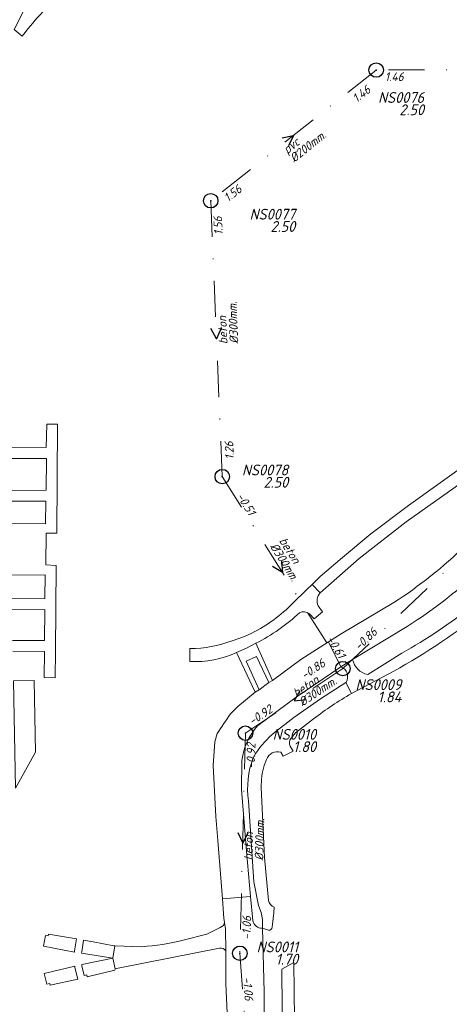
# Model space of a CAD drawing. Extents: x 148869 to 161638, y 453607 to 469810.
# Tile 677 of 1056: x 153554 to 153613, y 468529 to 468665. Entities that reach past the tile are written whole.
import ezdxf
from ezdxf.enums import TextEntityAlignment as Align

# ---------------------------------------------------------------- set-up
doc = ezdxf.new("R2010")
doc.units = 0
doc.header["$PDMODE"] = 32
doc.header["$PDSIZE"] = 2
doc.linetypes.add('RI-VWA', pattern=[11, 5, -3, 0, -3])
doc.layers.get('0').update_dxf_attribs({"linetype": 'CONTINUOUS'})
for name, color, linetype in [('B-OI-RI-BOB-T18-niet meenemen', 252, 'CONTINUOUS'), ('B-OI-RI-DIAMETER-T18-niet meenemen', 252, 'CONTINUOUS'), ('B-OI-RI-MATERIAAL-T18-niet meenemen', 252, 'CONTINUOUS'), ('B-OI-RI-STROOMRICHTING-S-niet meenemen', 252, 'CONTINUOUS'), ('B-OI-RI-VWA_PUTDEKSELHOOGTE-T25-niet meenemen', 252, 'CONTINUOUS'), ('gs dwa', 252, 'CONTINUOUS')]:
    doc.layers.add(name, color=color, linetype=linetype)
for name, color, linetype, lineweight in [('B-OI-RI-VWA_TRANSPORTLEIDING-G-niet meenemen', 252, 'RI-VWA', 18), ('B-RO-VH-VERHARDING_ASFALT-GV', 251, 'CONTINUOUS', 18), ('B-RO-VH-VERHARDING_BEDRIJFSVLOERPLAAT-GV', 251, 'CONTINUOUS', 18), ('B-RO-VH-VERHARDING_GRASBETONSTEEN-GV', 251, 'CONTINUOUS', 18), ('B-RO-VH-VERHARDING_STRAATBAKSTEEN-GV', 251, 'CONTINUOUS', 18)]:
    doc.layers.add(name, color=color, linetype=linetype, lineweight=lineweight)
doc.styles.add('iso15', font='ISO.shx', dxfattribs={"oblique": 15})
doc.styles.add('NLCS-ISO-M750_CURSIEF', font='NLCS-ISO.ttf', dxfattribs={"oblique": 15})

# ---------------------------------------------------------------- blocks, each defined once
blk = doc.blocks.new('ACMAP_ANN_TEMPLATE_diam')
at = {"color": 0, "linetype": 'ByBlock', "style": 'iso15', "oblique": 15}
blk.add_attdef('diam', (0.5, -1.3), '', height=1.2, dxfattribs=at)
blk = doc.blocks.new('ACMAP_ANN_TEMPLATE_mat')
at = {"color": 0, "linetype": 'ByBlock', "style": 'iso15', "oblique": 15}
blk.add_attdef('mat', (0.5, 0.2), '', height=1.2, dxfattribs=at)
blk = doc.blocks.new('ACMAP_ANN_TEMPLATE_nap-l')
at = {"color": 0, "linetype": 'ByBlock', "style": 'iso15', "oblique": 15}
blk.add_attdef('nap-l', (3.3, 0.2), '', height=1.2, dxfattribs=at)
blk = doc.blocks.new('ACMAP_ANN_TEMPLATE_nap-r')
at = {"color": 0, "linetype": 'ByBlock', "style": 'iso15', "oblique": 15}
blk.add_attdef('nap-r', text='', height=1.2, dxfattribs=at).set_placement((-4.1, 0.2), align=Align.RIGHT)
blk = doc.blocks.new('ACMAP_ANN_TEMPLATE_puth-dwa')
at = {"color": 0, "linetype": 'ByBlock', "style": 'iso15', "oblique": 15}
blk.add_attdef('puth-dwa', text='', height=1.5, dxfattribs=at).set_placement((2.7, 1), align=Align.RIGHT)
blk = doc.blocks.new('ACMAP_ANN_TEMPLATE_putnr-dwa')
at = {"color": 0, "linetype": 'ByBlock', "style": 'iso15', "oblique": 15}
blk.add_attdef('putnr-dwa', text='', height=1.5, dxfattribs=at).set_placement((2.7, 2.7), align=Align.RIGHT)

msp = doc.modelspace()

# ---------------------------------------------------------------- linework, layer by layer
at = {"layer": 'B-OI-RI-STROOMRICHTING-S-niet meenemen'}
for points in [[(153589.98, 468649.02), (153591.55, 468649.35), (153590.87, 468647.89)], [(153581.56, 468622.67), (153580.9, 468621.2), (153580.12, 468622.61)], [(153589.89, 468590.41), (153590.05, 468588.81), (153588.67, 468589.65)], [(153592.45, 468572.45), (153591.65, 468571.05), (153593.25, 468571.25)], [(153583.84, 468552.8), (153584.53, 468551.34), (153585.28, 468552.76)]]:
    msp.add_lwpolyline(points, dxfattribs=at)
at = {"layer": 'B-OI-RI-VWA_TRANSPORTLEIDING-G-niet meenemen'}
for p, q in [((153603.01, 468658.4), (153580.1, 468640.3)), ((153643.01, 468658.6), (153603.01, 468658.4)), ((153580.1, 468640.3), (153581.7, 468602.1)), ((153598.39, 468575.52), (153645.81, 468620.53)), ((153581.7, 468602.1), (153598.39, 468575.52)), ((153598.39, 468575.52), (153584.91, 468566.58)), ((153584.91, 468566.58), (153584.14, 468536.1)), ((153584.14, 468536.1), (153587.23, 468493.31))]:
    msp.add_line(p, q, dxfattribs=at)
at = {"layer": 'B-RO-VH-VERHARDING_ASFALT-GV'}
for points in [[(153549.49, 468661.61, -0.103322), (153555.88, 468673.39)], [(153623.57, 468602.1, -0.094563), (153605.45, 468584.65)], [(153607.29, 468581.35, 0.098159), (153626.67, 468599.83)], [(153594.96, 468584.23, -0.301396), (153595.27, 468585.99)], [(153591.48, 468584.59, -0.082681), (153585.81, 468580.44)], [(153605.43, 468575.14, 0.039032), (153618.38, 468583.79)], [(153616.36, 468584.2, -0.040711), (153606.55, 468577.66)], [(153586.36, 468579.03, 0.071943), (153592.39, 468583.26)], [(153592.39, 468583.26, -0.284819), (153593.77, 468583.11)], [(153583.05, 468579.36, -0.088137), (153577.23, 468578.29)], [(153577.21, 468576.52, 0.124538), (153583.69, 468577.74)], [(153598.12, 468575.78, -0.468125), (153598.84, 468573.61)], [(153601.83, 468574.69, -0.296883), (153599.74, 468576.77)], [(153594.35, 468568.56, -0.038058), (153599.6, 468572.06)], [(153582.84, 468569.27, 0.006257), (153580.99, 468566.51)], [(153584.43, 468562.81, -0.151172), (153586.58, 468567.6)], [(153588.94, 468566.67, 0.067638), (153586.33, 468563.79)], [(153591.08, 468564.78, -0.293087), (153591.22, 468565.87)], [(153587.82, 468562.93, -0.40761), (153589.81, 468563.93)], [(153585.98, 468563.16, 0.131069), (153585.35, 468557.21)], [(153587.09, 468559.07, -0.0659), (153587.48, 468562.1)], [(153588.87, 468542.47, -0.222591), (153588.09, 468543.4)], [(153587.25, 468539.57, -0.38751), (153585.93, 468540.65)], [(153588.08, 468539.3, 0.478017), (153588.59, 468539.73)], [(153576.27, 468537.92, -0.044947), (153570.58, 468537)], [(153581.33, 468536.82, -0.316459), (153582.18, 468536.42)]]:
    msp.add_lwpolyline(points, format="xyb", dxfattribs=at)
at = {"layer": 'B-RO-VH-VERHARDING_ASFALT-GV', "flags": 128}
for points in [[(153620.71, 468607.79), (153615.92, 468604.17), (153607.49, 468598.09), (153602.28, 468594.17), (153598.33, 468590.9), (153595.27, 468588.26), (153594.13, 468587.16), (153595.27, 468585.99), (153600.67, 468590.77), (153607.17, 468595.86), (153613.93, 468600.64), (153622.2, 468606.85)], [(153595.27, 468585.99), (153594.13, 468587.16), (153593.42, 468586.47), (153591.48, 468584.59)], [(153593.77, 468583.11), (153594.44, 468582.4), (153595.59, 468583.38), (153594.96, 468584.23)], [(153605.45, 468584.65), (153598.18, 468580.32), (153596.4, 468579.21), (153598.12, 468575.78), (153599.74, 468576.77), (153607.29, 468581.35)], [(153585.81, 468580.44), (153584.76, 468579.97), (153583.05, 468579.36)], [(153577.23, 468578.29), (153577.21, 468576.52)], [(153583.69, 468577.74), (153585.06, 468578.36), (153586.36, 468579.03)], [(153586.58, 468567.6), (153591.93, 468571.57), (153598.12, 468575.78), (153596.4, 468579.21), (153592.58, 468576.78), (153588.65, 468573.86), (153588.13, 468573.59), (153586.8, 468572.59)], [(153606.55, 468577.66), (153601.83, 468574.69)], [(153599.74, 468576.77), (153598.12, 468575.78)], [(153598.84, 468573.61), (153598.82, 468573.58), (153599.6, 468572.06), (153605.43, 468575.14)], [(153599.6, 468572.06), (153598.82, 468573.58), (153595.28, 468571.33), (153591.59, 468568.75), (153588.94, 468566.67)], [(153586.8, 468572.59), (153586.26, 468572.24), (153583.86, 468570.29), (153582.84, 468569.27)], [(153591.22, 468565.87), (153591.83, 468566.64), (153594.35, 468568.56)], [(153580.99, 468566.51), (153580.65, 468565.39), (153580.46, 468562.08), (153580.82, 468555.02), (153581.08, 468551.71), (153581.72, 468543.65), (153585.63, 468543.96), (153585.06, 468550.24), (153584.37, 468558.79), (153584.43, 468562.81)], [(153589.81, 468563.93), (153590.11, 468563.38), (153591.52, 468564.08), (153591.08, 468564.78)], [(153586.33, 468563.79), (153585.98, 468563.16)], [(153587.48, 468562.1), (153587.82, 468562.93)], [(153588.09, 468543.4), (153587.55, 468549.36), (153587.09, 468559.07)], [(153585.35, 468557.21), (153586.08, 468546.01), (153586.7, 468542.72), (153587.07, 468541.73), (153587.28, 468540.79), (153587.25, 468539.57), (153588.08, 468539.3)], [(153585.93, 468540.65), (153585.63, 468543.96), (153581.72, 468543.65), (153581.89, 468541.54), (153581.93, 468540.98), (153582.01, 468540.36), (153582.01, 468540.34), (153582.15, 468539.47), (153582.18, 468536.42), (153582.18, 468536.41), (153582.21, 468531.88), (153582.42, 468526.82)], [(153588.59, 468539.73), (153588.84, 468541.72), (153588.87, 468542.47)], [(153582.01, 468540.34), (153581.86, 468539.93), (153581.42, 468539.65), (153579.57, 468538.73), (153576.27, 468537.92)], [(153582.18, 468536.42), (153582.15, 468539.47), (153582.01, 468540.34)], [(153587.49, 468524.73), (153587.48, 468530.72), (153587.25, 468539.57)], [(153570.58, 468537), (153566.83, 468537.11), (153566.53, 468535.42), (153566.86, 468533.93), (153567.51, 468534.07), (153581.33, 468536.82)], [(153591.73, 468522.92), (153591.61, 468534.82), (153589.95, 468533.9), (153590.06, 468522.9), (153590.07, 468522.82)]]:
    msp.add_lwpolyline(points, dxfattribs=at)
at = {"layer": 'B-RO-VH-VERHARDING_BEDRIJFSVLOERPLAAT-GV', "flags": 128}
for points in [[(153561.23, 468536.26), (153561.26, 468536.45), (153561.53, 468538.09), (153557.64, 468538.74), (153557.61, 468538.52), (153557.24, 468538.58), (153556.96, 468537.1)], [(153566.83, 468537.11), (153566.67, 468537.14), (153563.84, 468537.67), (153562.51, 468537.92), (153562.24, 468536.28), (153562.21, 468536.1), (153566.53, 468535.42)], [(153566.86, 468533.93), (153566.53, 468535.42), (153562.24, 468534.55), (153562.28, 468534.37), (153562.59, 468533.03), (153562.96, 468533.1), (153563.02, 468532.84), (153566.85, 468533.75)], [(153561.7, 468532.53), (153561.31, 468534.15), (153561.27, 468534.31), (153557.06, 468533.29), (153557.4, 468531.83), (153557.83, 468531.91), (153557.88, 468531.69)]]:
    msp.add_lwpolyline(points, close=True, dxfattribs=at)
at = {"layer": 'B-RO-VH-VERHARDING_GRASBETONSTEEN-GV', "flags": 128}
msp.add_lwpolyline([(153586.26, 468572.24), (153586.8, 468572.59), (153584.99, 468576.55), (153586.43, 468577.2), (153588.13, 468573.59), (153588.65, 468573.86), (153586.36, 468579.03), (153585.06, 468578.36), (153583.69, 468577.74)], close=True, dxfattribs=at)
at = {"layer": 'B-RO-VH-VERHARDING_STRAATBAKSTEEN-GV'}
msp.add_lwpolyline([(153554.02, 468663.08, -0.062266), (153561.13, 468670.42)], format="xyb", dxfattribs=at)
at = {"layer": 'B-RO-VH-VERHARDING_STRAATBAKSTEEN-GV', "flags": 128}
for points in [[(153556.53, 468669.02), (153555.9, 468669.43), (153554.28, 468666.72), (153552.91, 468664.02), (153554.02, 468663.08)], [(153552.73, 468577.94), (153557.09, 468577.89), (153557.06, 468574.29), (153558.57, 468574.25), (153558.6, 468577.91), (153558.71, 468589.79), (153557.28, 468589.87), (153557.33, 468594.25), (153558.8, 468594.25), (153558.91, 468609.36), (153557.4, 468609.35), (153557.34, 468606.15), (153552.04, 468606.16)], [(153552.09, 468604.61), (153557.37, 468604.62), (153557.33, 468600.21), (153552.23, 468600.2)], [(153552.22, 468598.71), (153557.28, 468598.72), (153557.25, 468595.55), (153552.25, 468595.59)], [(153552.46, 468588.46), (153557.2, 468588.5), (153557.16, 468585.23), (153552.54, 468585.19)], [(153552.53, 468583.65), (153557.14, 468583.7), (153557.11, 468579.42), (153552.67, 468579.42)]]:
    msp.add_lwpolyline(points, dxfattribs=at)
msp.add_lwpolyline([(153553.09, 468558.95), (153555.84, 468563.96), (153555.66, 468573.89), (153552.81, 468573.82)], close=True, dxfattribs=at)
at = {"layer": 'gs dwa'}
for p in [(153603.01, 468658.4), (153580.1, 468640.3), (153581.7, 468602.1), (153598.39, 468575.52), (153584.91, 468566.58), (153584.14, 468536.1)]:
    msp.add_point(p, dxfattribs=at)

# ---------------------------------------------------------------- block references
at = {"layer": 'B-OI-RI-BOB-T18-niet meenemen'}
ref = msp.add_blockref('ACMAP_ANN_TEMPLATE_nap-r', (153610.92, 468656.72), dxfattribs=dict(at, rotation=0.286476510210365))
ref.add_attrib('nap-r', '1.46', dxfattribs={"layer": '0', "color": 0, "linetype": 'ByBlock', "height": 1.2, "rotation": 0.2865, "style": 'NLCS-ISO-M750_CURSIEF', "oblique": 15}).set_placement((153606.81, 468656.89), align=Align.RIGHT)
ref = msp.add_blockref('ACMAP_ANN_TEMPLATE_nap-l', (153597.85, 468651.61), dxfattribs=dict(at, rotation=38.31042938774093))
ref.add_attrib('nap-l', '1.46', (153600.31, 468653.81), dxfattribs={"layer": '0', "color": 0, "linetype": 'ByBlock', "height": 1.2, "rotation": 38.3104, "style": 'NLCS-ISO-M750_CURSIEF', "oblique": 15})
ref = msp.add_blockref('ACMAP_ANN_TEMPLATE_nap-r', (153587.87, 468644.05), dxfattribs=dict(at, rotation=38.31042938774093))
ref.add_attrib('nap-r', '1.56', dxfattribs={"layer": '0', "color": 0, "linetype": 'ByBlock', "height": 1.2, "rotation": 38.3104, "style": 'NLCS-ISO-M750_CURSIEF', "oblique": 15}).set_placement((153584.52, 468641.66), align=Align.RIGHT)
ref = msp.add_blockref('ACMAP_ANN_TEMPLATE_nap-l', (153582.11, 468632.28), dxfattribs=dict(at, rotation=92.39842133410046))
ref.add_attrib('nap-l', '1.56', (153581.77, 468635.57), dxfattribs={"layer": '0', "color": 0, "linetype": 'ByBlock', "height": 1.2, "rotation": 92.3984, "style": 'NLCS-ISO-M750_CURSIEF', "oblique": 15})
ref = msp.add_blockref('ACMAP_ANN_TEMPLATE_nap-r', (153583.24, 468611.09), dxfattribs=dict(at, rotation=92.39842133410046))
ref.add_attrib('nap-r', '1.26', dxfattribs={"layer": '0', "color": 0, "linetype": 'ByBlock', "height": 1.2, "rotation": 92.3984, "style": 'NLCS-ISO-M750_CURSIEF', "oblique": 15}).set_placement((153583.21, 468606.99), align=Align.RIGHT)
ref = msp.add_blockref('ACMAP_ANN_TEMPLATE_nap-l', (153581.7, 468602.1), dxfattribs=dict(at, rotation=302.1253579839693))
ref.add_attrib('nap-l', '-0.51', (153583.62, 468599.41), dxfattribs={"layer": '0', "color": 0, "linetype": 'ByBlock', "height": 1.2, "rotation": 302.1254, "style": 'NLCS-ISO-M750_CURSIEF', "oblique": 15})
ref = msp.add_blockref('ACMAP_ANN_TEMPLATE_nap-l', (153598.39, 468575.52), dxfattribs=dict(at, rotation=43.50642053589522))
ref.add_attrib('nap-l', '-0.86', (153600.65, 468577.94), dxfattribs={"layer": '0', "color": 0, "linetype": 'ByBlock', "height": 1.2, "rotation": 43.5064, "style": 'NLCS-ISO-M750_CURSIEF', "oblique": 15})
ref = msp.add_blockref('ACMAP_ANN_TEMPLATE_nap-r', (153599.85, 468573.23), dxfattribs=dict(at, rotation=302.1253579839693))
ref.add_attrib('nap-r', '-0.61', dxfattribs={"layer": '0', "color": 0, "linetype": 'ByBlock', "height": 1.2, "rotation": 302.1254, "style": 'NLCS-ISO-M750_CURSIEF', "oblique": 15}).set_placement((153597.84, 468576.81), align=Align.RIGHT)
ref = msp.add_blockref('ACMAP_ANN_TEMPLATE_nap-l', (153590.45, 468571.97), dxfattribs=dict(at, rotation=33.55252648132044))
ref.add_attrib('nap-l', '-0.86', (153593.09, 468573.96), dxfattribs={"layer": '0', "color": 0, "linetype": 'ByBlock', "height": 1.2, "rotation": 33.5525, "style": 'NLCS-ISO-M750_CURSIEF', "oblique": 15})
ref = msp.add_blockref('ACMAP_ANN_TEMPLATE_nap-r', (153592.32, 468571.66), dxfattribs=dict(at, rotation=33.55252648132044))
ref.add_attrib('nap-r', '-0.92', dxfattribs={"layer": '0', "color": 0, "linetype": 'ByBlock', "height": 1.2, "rotation": 33.5525, "style": 'NLCS-ISO-M750_CURSIEF', "oblique": 15}).set_placement((153588.79, 468569.56), align=Align.RIGHT)
ref = msp.add_blockref('ACMAP_ANN_TEMPLATE_nap-l', (153586.34, 468558.35), dxfattribs=dict(at, rotation=88.55287504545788))
ref.add_attrib('nap-l', '-0.92', (153586.22, 468561.65), dxfattribs={"layer": '0', "color": 0, "linetype": 'ByBlock', "height": 1.2, "rotation": 88.5529, "style": 'NLCS-ISO-M750_CURSIEF', "oblique": 15})
ref = msp.add_blockref('ACMAP_ANN_TEMPLATE_nap-r', (153586.02, 468545.33), dxfattribs=dict(at, rotation=88.55287504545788))
ref.add_attrib('nap-r', '-1.06', dxfattribs={"layer": '0', "color": 0, "linetype": 'ByBlock', "height": 1.2, "rotation": 88.5529, "style": 'NLCS-ISO-M750_CURSIEF', "oblique": 15}).set_placement((153585.71, 468541.24), align=Align.RIGHT)
ref = msp.add_blockref('ACMAP_ANN_TEMPLATE_nap-l', (153584.14, 468536.1), dxfattribs=dict(at, rotation=274.1303382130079))
ref.add_attrib('nap-l', '-1.06', (153584.58, 468532.82), dxfattribs={"layer": '0', "color": 0, "linetype": 'ByBlock', "height": 1.2, "rotation": 274.1303, "style": 'NLCS-ISO-M750_CURSIEF', "oblique": 15})
at = {"layer": 'B-OI-RI-DIAMETER-T18-niet meenemen'}
ref = msp.add_blockref('ACMAP_ANN_TEMPLATE_diam', (153590.44, 468646.26), dxfattribs=dict(at, rotation=38.31042938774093))
ref.add_attrib('diam', '%%c200mm.', (153591.64, 468645.55), dxfattribs={"layer": '0', "color": 0, "linetype": 'ByBlock', "height": 1.2, "rotation": 38.3104, "style": 'NLCS-ISO-M750_CURSIEF', "oblique": 15})
ref = msp.add_blockref('ACMAP_ANN_TEMPLATE_diam', (153582.65, 468619.97), dxfattribs=dict(at, rotation=92.39842133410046))
ref.add_attrib('diam', '%%c300mm.', (153583.93, 468620.52), dxfattribs={"layer": '0', "color": 0, "linetype": 'ByBlock', "height": 1.2, "rotation": 92.3984, "style": 'NLCS-ISO-M750_CURSIEF', "oblique": 15})
ref = msp.add_blockref('ACMAP_ANN_TEMPLATE_diam', (153589.08, 468593.55), dxfattribs=dict(at, rotation=302.1253579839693))
ref.add_attrib('diam', '%%c300mm.', (153588.25, 468592.44), dxfattribs={"layer": '0', "color": 0, "linetype": 'ByBlock', "height": 1.2, "rotation": 302.1254, "style": 'NLCS-ISO-M750_CURSIEF', "oblique": 15})
ref = msp.add_blockref('ACMAP_ANN_TEMPLATE_diam', (153591.65, 468571.05), dxfattribs=dict(at, rotation=33.55252648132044))
ref.add_attrib('diam', '%%c300mm.', (153592.79, 468570.24), dxfattribs={"layer": '0', "color": 0, "linetype": 'ByBlock', "height": 1.2, "rotation": 33.5525, "style": 'NLCS-ISO-M750_CURSIEF', "oblique": 15})
ref = msp.add_blockref('ACMAP_ANN_TEMPLATE_diam', (153586.07, 468548.45), dxfattribs=dict(at, rotation=88.55287504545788))
ref.add_attrib('diam', '%%c300mm.', (153587.38, 468548.92), dxfattribs={"layer": '0', "color": 0, "linetype": 'ByBlock', "height": 1.2, "rotation": 88.5529, "style": 'NLCS-ISO-M750_CURSIEF', "oblique": 15})
at = {"layer": 'B-OI-RI-MATERIAAL-T18-niet meenemen'}
ref = msp.add_blockref('ACMAP_ANN_TEMPLATE_mat', (153590.44, 468646.26), dxfattribs=dict(at, rotation=38.31042938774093))
ref.add_attrib('mat', 'pvc', (153590.71, 468646.73), dxfattribs={"layer": '0', "color": 0, "linetype": 'ByBlock', "height": 1.2, "rotation": 38.3104, "style": 'NLCS-ISO-M750_CURSIEF', "oblique": 15})
ref = msp.add_blockref('ACMAP_ANN_TEMPLATE_mat', (153582.65, 468619.97), dxfattribs=dict(at, rotation=92.39842133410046))
ref.add_attrib('mat', 'beton', (153582.43, 468620.46), dxfattribs={"layer": '0', "color": 0, "linetype": 'ByBlock', "height": 1.2, "rotation": 92.3984, "style": 'NLCS-ISO-M750_CURSIEF', "oblique": 15})
ref = msp.add_blockref('ACMAP_ANN_TEMPLATE_mat', (153589.08, 468593.55), dxfattribs=dict(at, rotation=302.1253579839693))
ref.add_attrib('mat', 'beton', (153589.52, 468593.23), dxfattribs={"layer": '0', "color": 0, "linetype": 'ByBlock', "height": 1.2, "rotation": 302.1254, "style": 'NLCS-ISO-M750_CURSIEF', "oblique": 15})
ref = msp.add_blockref('ACMAP_ANN_TEMPLATE_mat', (153591.65, 468571.05), dxfattribs=dict(at, rotation=33.55252648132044))
ref.add_attrib('mat', 'beton', (153591.96, 468571.49), dxfattribs={"layer": '0', "color": 0, "linetype": 'ByBlock', "height": 1.2, "rotation": 33.5525, "style": 'NLCS-ISO-M750_CURSIEF', "oblique": 15})
ref = msp.add_blockref('ACMAP_ANN_TEMPLATE_mat', (153586.07, 468548.45), dxfattribs=dict(at, rotation=88.55287504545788))
ref.add_attrib('mat', 'beton', (153585.88, 468548.96), dxfattribs={"layer": '0', "color": 0, "linetype": 'ByBlock', "height": 1.2, "rotation": 88.5529, "style": 'NLCS-ISO-M750_CURSIEF', "oblique": 15})
at = {"layer": 'B-OI-RI-VWA_PUTDEKSELHOOGTE-T25-niet meenemen'}
ref = msp.add_blockref('ACMAP_ANN_TEMPLATE_putnr-dwa', (153606.93, 468651.15), dxfattribs=at)
ref.add_attrib('putnr-dwa', 'NS0076', dxfattribs={"layer": '0', "color": 0, "linetype": 'ByBlock', "height": 1.5, "style": 'NLCS-ISO-M750_CURSIEF', "oblique": 15}).set_placement((153609.63, 468653.85), align=Align.RIGHT)
ref = msp.add_blockref('ACMAP_ANN_TEMPLATE_puth-dwa', (153606.93, 468651.15), dxfattribs=at)
ref.add_attrib('puth-dwa', '2.50', dxfattribs={"layer": '0', "color": 0, "linetype": 'ByBlock', "height": 1.5, "style": 'NLCS-ISO-M750_CURSIEF', "oblique": 15}).set_placement((153609.63, 468652.15), align=Align.RIGHT)
ref = msp.add_blockref('ACMAP_ANN_TEMPLATE_putnr-dwa', (153589.1, 468634.99), dxfattribs=at)
ref.add_attrib('putnr-dwa', 'NS0077', dxfattribs={"layer": '0', "color": 0, "linetype": 'ByBlock', "height": 1.5, "style": 'NLCS-ISO-M750_CURSIEF', "oblique": 15}).set_placement((153591.8, 468637.69), align=Align.RIGHT)
ref = msp.add_blockref('ACMAP_ANN_TEMPLATE_puth-dwa', (153589.1, 468634.99), dxfattribs=at)
ref.add_attrib('puth-dwa', '2.50', dxfattribs={"layer": '0', "color": 0, "linetype": 'ByBlock', "height": 1.5, "style": 'NLCS-ISO-M750_CURSIEF', "oblique": 15}).set_placement((153591.8, 468635.99), align=Align.RIGHT)
ref = msp.add_blockref('ACMAP_ANN_TEMPLATE_putnr-dwa', (153588.13, 468599.57), dxfattribs=at)
ref.add_attrib('putnr-dwa', 'NS0078', dxfattribs={"layer": '0', "color": 0, "linetype": 'ByBlock', "height": 1.5, "style": 'NLCS-ISO-M750_CURSIEF', "oblique": 15}).set_placement((153590.83, 468602.27), align=Align.RIGHT)
ref = msp.add_blockref('ACMAP_ANN_TEMPLATE_puth-dwa', (153588.13, 468599.57), dxfattribs=at)
ref.add_attrib('puth-dwa', '2.50', dxfattribs={"layer": '0', "color": 0, "linetype": 'ByBlock', "height": 1.5, "style": 'NLCS-ISO-M750_CURSIEF', "oblique": 15}).set_placement((153590.83, 468600.57), align=Align.RIGHT)
ref = msp.add_blockref('ACMAP_ANN_TEMPLATE_putnr-dwa', (153603.8, 468569.85), dxfattribs=at)
ref.add_attrib('putnr-dwa', 'NS0009', dxfattribs={"layer": '0', "color": 0, "linetype": 'ByBlock', "height": 1.5, "style": 'NLCS-ISO-M750_CURSIEF', "oblique": 15}).set_placement((153606.5, 468572.55), align=Align.RIGHT)
ref = msp.add_blockref('ACMAP_ANN_TEMPLATE_puth-dwa', (153603.8, 468569.85), dxfattribs=at)
ref.add_attrib('puth-dwa', '1.84', dxfattribs={"layer": '0', "color": 0, "linetype": 'ByBlock', "height": 1.5, "style": 'NLCS-ISO-M750_CURSIEF', "oblique": 15}).set_placement((153606.5, 468570.85), align=Align.RIGHT)
ref = msp.add_blockref('ACMAP_ANN_TEMPLATE_putnr-dwa', (153591.99, 468562.96), dxfattribs=at)
ref.add_attrib('putnr-dwa', 'NS0010', dxfattribs={"layer": '0', "color": 0, "linetype": 'ByBlock', "height": 1.5, "style": 'NLCS-ISO-M750_CURSIEF', "oblique": 15}).set_placement((153594.69, 468565.66), align=Align.RIGHT)
ref = msp.add_blockref('ACMAP_ANN_TEMPLATE_puth-dwa', (153591.99, 468562.96), dxfattribs=at)
ref.add_attrib('puth-dwa', '1.80', dxfattribs={"layer": '0', "color": 0, "linetype": 'ByBlock', "height": 1.5, "style": 'NLCS-ISO-M750_CURSIEF', "oblique": 15}).set_placement((153594.69, 468563.96), align=Align.RIGHT)
ref = msp.add_blockref('ACMAP_ANN_TEMPLATE_putnr-dwa', (153589.51, 468533.53), dxfattribs=at)
ref.add_attrib('putnr-dwa', 'NS0011', dxfattribs={"layer": '0', "color": 0, "linetype": 'ByBlock', "height": 1.5, "style": 'NLCS-ISO-M750_CURSIEF', "oblique": 15}).set_placement((153592.21, 468536.23), align=Align.RIGHT)
ref = msp.add_blockref('ACMAP_ANN_TEMPLATE_puth-dwa', (153589.51, 468533.53), dxfattribs=at)
ref.add_attrib('puth-dwa', '1.70', dxfattribs={"layer": '0', "color": 0, "linetype": 'ByBlock', "height": 1.5, "style": 'NLCS-ISO-M750_CURSIEF', "oblique": 15}).set_placement((153592.21, 468534.53), align=Align.RIGHT)

doc.saveas('drawing.dxf')
